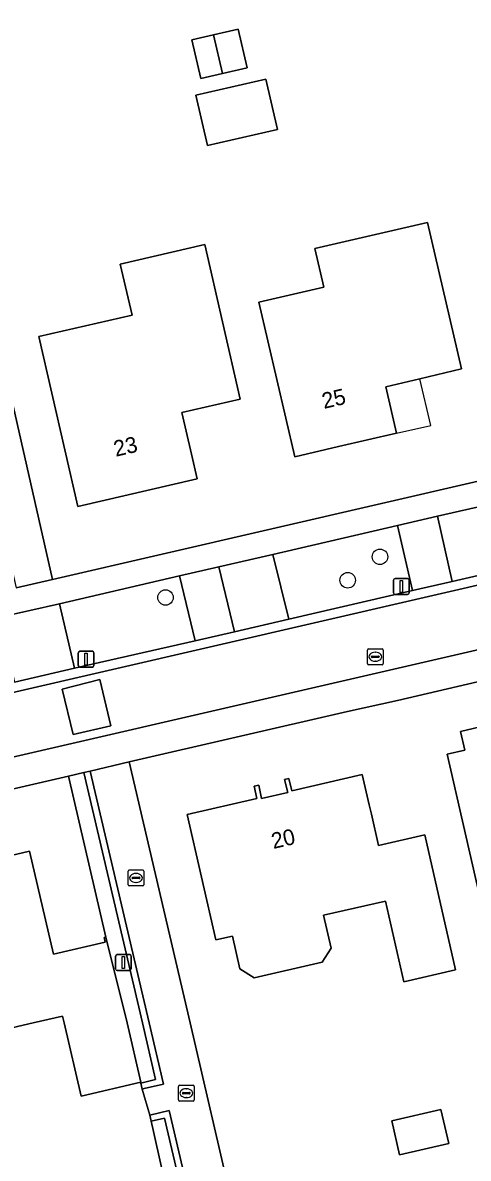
# Model space of a CAD drawing. Extents: x 156412 to 157779, y 382335 to 383768.
# Drawn here: x 156749.7 to 156777.8, y 383241.5 to 383313.1 of the extents above; entities that cross this region are included whole.
import ezdxf

# ---------------------------------------------------------------- set-up
doc = ezdxf.new("R2010")
doc.units = 0
for name, color, linetype in [('IMGEO_Berm_groen', 7, 'Continuous'), ('IMGEO_Boom', 7, 'Continuous'), ('IMGEO_Erf', 7, 'Continuous'), ('IMGEO_Groenvoorziening', 7, 'Continuous'), ('IMGEO_Kolk', 7, 'Continuous'), ('IMGEO_Lichtmast', 7, 'Continuous'), ('IMGEO_Muur', 7, 'Continuous'), ('IMGEO_Pand', 7, 'Continuous'), ('IMGEO_Pand_nummerreeks', 7, 'Continuous'), ('IMGEO_Pand_overbouw', 7, 'Continuous'), ('IMGEO_Parkeervlak_open', 7, 'Continuous'), ('IMGEO_Rijbaan_lokaal_gesloten', 7, 'Continuous'), ('IMGEO_Rijbaan_lokaal_open', 7, 'Continuous'), ('IMGEO_Rioolput', 7, 'Continuous'), ('IMGEO_Voetpad_open', 7, 'Continuous')]:
    doc.layers.add(name, color=color, linetype=linetype)

msp = doc.modelspace()

# ---------------------------------------------------------------- linework, layer by layer
at = {"layer": 'IMGEO_Berm_groen'}
for points in [[(156773.362, 383281.355), (156765.515, 383279.528), (156766.505, 383275.451), (156774.301, 383277.26)], [(156759.615, 383278.196), (156752.069, 383276.421), (156753.017, 383272.363), (156760.607, 383274.096)]]:
    msp.add_lwpolyline(points, close=True, dxfattribs=at)
at = {"layer": 'IMGEO_Boom'}
for centre in [(156772.253, 383279.385), (156770.221, 383277.908), (156758.743, 383276.82)]:
    msp.add_circle(centre, 0.489, dxfattribs=at)
at = {"layer": 'IMGEO_Erf'}
for points in [[(156745.276, 383305.89), (156751.613, 383277.957), (156819.904, 383293.743), (156818.306, 383300.676), (156814.39, 383299.795), (156815.076, 383296.874), (156807.757, 383295.154), (156804.648, 383308.649), (156813.426, 383310.679), (156814.066, 383307.912), (156816.502, 383308.476), (156813.474, 383321.659)], [(156818.365, 383222.197), (156821.291, 383253.732), (156821.811, 383259.063), (156818.249, 383259.422), (156817.081, 383264.456), (156814.276, 383263.806), (156813.598, 383266.728), (156808.598, 383265.568), (156806.679, 383273.841), (156816.423, 383276.105), (156817.101, 383273.187), (156820.312, 383273.927), (156821.986, 383266.743), (156822.413, 383267.208), (156823.304, 383277.86), (156822.466, 383281.712), (156803.236, 383277.267), (156788.213, 383273.797), (156773.352, 383270.326), (156770.203, 383269.625), (156756.463, 383266.457), (156760.292, 383249.999), (156762.97, 383238.494)], [(156746.412, 383259.958), (156750.18, 383260.825), (156751.681, 383254.344), (156754.937, 383255.099), (156754.874, 383255.388), (156754.985, 383255.415), (156752.621, 383265.563), (156717.658, 383257.492)], [(156747.91, 383222.27), (156750.201, 383222.797), (156750.426, 383221.823), (156754.491, 383222.762), (156754.265, 383223.737), (156756.692, 383224.3), (156755.648, 383228.801), (156755.348, 383228.731), (156755.275, 383229.043), (156753.44, 383237.058), (156759.06, 383238.373), (156757.754, 383244.19), (156757.279, 383245.829), (156757.19, 383246.215), (156757.18, 383246.26), (156753.424, 383245.382), (156752.35, 383249.999), (156752.251, 383250.426), (156750.412, 383249.999), (156740.992, 383247.812)]]:
    msp.add_lwpolyline(points, dxfattribs=at)
for points in [[(156763.892, 383310.211), (156762.323, 383309.849), (156760.961, 383309.534), (156760.396, 383311.978), (156761.757, 383312.292), (156763.327, 383312.655)], [(156765.797, 383306.325), (156761.385, 383305.305), (156760.65, 383308.485), (156765.061, 383309.504)], [(156775.251, 383300.469), (156777.393, 383291.227), (156774.773, 383290.613), (156772.624, 383290.109), (156773.301, 383287.177), (156769.645, 383286.335), (156766.897, 383285.696), (156764.631, 383295.436), (156768.722, 383296.388), (156768.156, 383298.823)], [(156763.454, 383289.329), (156759.766, 383288.491), (156760.379, 383285.85), (156760.74, 383284.292), (156753.222, 383282.548), (156750.755, 383293.271), (156756.632, 383294.623), (156755.892, 383297.839), (156761.213, 383299.064)], [(156793.277, 383251.892), (156787.929, 383250.653), (156787.308, 383253.332), (156785.253, 383252.856), (156784.131, 383257.697), (156778.88, 383256.481), (156776.484, 383266.937), (156777.602, 383267.206), (156777.327, 383268.384), (156781.398, 383269.336), (156781.674, 383268.158), (156784.618, 383268.816), (156784.785, 383268.094), (156785.875, 383263.388), (156790.373, 383264.43)], [(156772.171, 383261.192), (156775.072, 383261.856), (156777.023, 383253.341), (156773.768, 383252.595), (156772.602, 383257.683), (156768.703, 383256.789), (156769.176, 383254.723), (156768.613, 383253.825), (156764.324, 383252.842), (156763.426, 383253.405), (156762.953, 383255.472), (156761.919, 383255.235), (156760.107, 383263.141), (156764.498, 383264.146), (156764.337, 383264.926), (156764.625, 383264.983), (156764.79, 383264.16), (156766.445, 383264.534), (156766.238, 383265.348), (156766.515, 383265.418), (156766.712, 383264.643), (156771.143, 383265.662), (156771.583, 383263.748), (156771.72, 383263.154)], [(156772.993, 383243.84), (156776.095, 383244.551), (156776.588, 383242.398), (156773.486, 383241.688)]]:
    msp.add_lwpolyline(points, close=True, dxfattribs=at)
at = {"layer": 'IMGEO_Groenvoorziening'}
for points in [[(156753.599, 383265.789), (156752.621, 383265.563), (156754.985, 383255.415), (156756.323, 383249.999), (156757.18, 383246.26), (156757.19, 383246.215), (156758.121, 383246.43), (156757.287, 383250)], [(156765.547, 383210.281), (156766.508, 383210.53), (156758.679, 383244.003), (156757.844, 383243.81), (156757.754, 383244.19), (156759.06, 383238.373), (156760.895, 383230.358), (156762.927, 383221.274)]]:
    msp.add_lwpolyline(points, close=True, dxfattribs=at)
at = {"layer": 'IMGEO_Kolk'}
for p, q in [((156756.457, 383259.643), (156757.309, 383259.643)), ((156756.382, 383258.717), (156756.382, 383259.569)), ((156756.641, 383259.137), (156756.641, 383259.149)), ((156757.079, 383259.1), (156756.681, 383259.1)), ((156756.684, 383259.186), (156757.082, 383259.186)), ((156756.87, 383259.423), (156756.895, 383259.423)), ((156757.125, 383259.149), (156757.125, 383259.137)), ((156757.383, 383259.569), (156757.383, 383258.717)), ((156757.309, 383258.643), (156756.457, 383258.643)), ((156756.893, 383258.863), (156756.868, 383258.863)), ((156759.554, 383245.149), (156759.554, 383246.001)), ((156759.629, 383246.075), (156760.481, 383246.075)), ((156760.555, 383246.001), (156760.555, 383245.149)), ((156759.813, 383245.569), (156759.813, 383245.581)), ((156760.251, 383245.532), (156759.853, 383245.532)), ((156759.856, 383245.618), (156760.254, 383245.618)), ((156760.065, 383245.295), (156760.04, 383245.295)), ((156760.042, 383245.855), (156760.067, 383245.855)), ((156760.297, 383245.581), (156760.297, 383245.569)), ((156760.481, 383245.075), (156759.629, 383245.075))]:
    msp.add_line(p, q, dxfattribs=at)
for points in [[(156756.457, 383259.643), (156757.309, 383259.643)], [(156756.382, 383258.717), (156756.382, 383259.569)], [(156757.383, 383259.569), (156757.383, 383258.717)], [(156757.309, 383258.643), (156756.457, 383258.643)], [(156759.554, 383245.149), (156759.554, 383246.001)], [(156759.629, 383246.075), (156760.481, 383246.075)], [(156760.555, 383246.001), (156760.555, 383245.149)], [(156760.481, 383245.075), (156759.629, 383245.075)]]:
    msp.add_lwpolyline(points, dxfattribs=at)
for centre, radius, start, end in [((156756.459, 383259.567), 0.0765, 91.55205, 178.44795), ((156756.459, 383259.567), 0.0765, 91.55205, 178.44795), ((156757.307, 383259.567), 0.0765, 1.55205, 88.44795), ((156757.307, 383259.567), 0.0765, 1.55205, 88.44795), ((156756.681, 383259.146), 0.0403, 85.87752, 175.75265), ((156756.678, 383259.136), 0.0366, 178.93798, 274.71019), ((156757.082, 383259.143), 0.043, 264.86636, 352.45326), ((156757.086, 383259.148), 0.0386, 1.73085, 96.63898), ((156756.459, 383258.719), 0.0765, 181.55205, 268.44795), ((156756.459, 383258.719), 0.0765, 181.55205, 268.44795), ((156757.307, 383258.719), 0.0765, 271.55205, 358.44795), ((156757.307, 383258.719), 0.0765, 271.55205, 358.44795), ((156759.631, 383245.999), 0.0765, 91.55205, 178.44795), ((156759.631, 383245.999), 0.0765, 91.55205, 178.44795), ((156760.479, 383245.999), 0.0765, 1.55205, 88.44795), ((156760.479, 383245.999), 0.0765, 1.55205, 88.44795), ((156759.853, 383245.578), 0.0403, 85.87752, 175.75265), ((156759.85, 383245.568), 0.0366, 178.93798, 274.71019), ((156760.254, 383245.575), 0.043, 264.86636, 352.45326), ((156760.258, 383245.58), 0.0386, 1.73085, 96.63898), ((156759.631, 383245.151), 0.0765, 181.55205, 268.44795), ((156759.631, 383245.151), 0.0765, 181.55205, 268.44795), ((156760.479, 383245.151), 0.0765, 271.55205, 358.44795), ((156760.479, 383245.151), 0.0765, 271.55205, 358.44795)]:
    msp.add_arc(centre, radius, start, end, dxfattribs=at)
for centre, major_axis, ratio, start_param, end_param in [((156756.869, 383259.143), (-0.387, 0.002), 0.722429, 4.712389, 7.853982), ((156756.894, 383259.143), (-0.39, 0.002), 0.717154, 1.570796, 4.712389), ((156760.041, 383245.575), (-0.387, 0.002), 0.722429, 4.712389, 7.853982), ((156760.066, 383245.575), (-0.39, 0.002), 0.717154, 1.570796, 4.712389)]:
    msp.add_ellipse(centre, major_axis=major_axis, ratio=ratio, start_param=start_param, end_param=end_param, dxfattribs=at)
at = {"layer": 'IMGEO_Lichtmast'}
for p, q in [((156773.109, 383277.113), (156773.109, 383277.913)), ((156773.109, 383277.913), (156773.109, 383277.113)), ((156773.209, 383278.013), (156773.999, 383278.013)), ((156773.999, 383278.013), (156773.209, 383278.013)), ((156774.099, 383277.913), (156774.099, 383277.113)), ((156774.099, 383277.113), (156774.099, 383277.913)), ((156773.999, 383277.013), (156773.209, 383277.013)), ((156773.209, 383277.013), (156773.999, 383277.013)), ((156753.246, 383272.534), (156753.246, 383273.334)), ((156753.246, 383273.334), (156753.246, 383272.534)), ((156753.346, 383273.434), (156754.136, 383273.434)), ((156754.136, 383273.434), (156753.346, 383273.434)), ((156754.236, 383273.334), (156754.236, 383272.534)), ((156754.236, 383272.534), (156754.236, 383273.334)), ((156754.136, 383272.434), (156753.346, 383272.434)), ((156753.346, 383272.434), (156754.136, 383272.434)), ((156755.599, 383253.407), (156755.599, 383254.207)), ((156755.599, 383254.207), (156755.599, 383253.407)), ((156755.699, 383254.307), (156756.489, 383254.307)), ((156756.489, 383254.307), (156755.699, 383254.307)), ((156756.589, 383254.207), (156756.589, 383253.407)), ((156756.589, 383253.407), (156756.589, 383254.207)), ((156756.489, 383253.307), (156755.699, 383253.307)), ((156755.699, 383253.307), (156756.489, 383253.307))]:
    msp.add_line(p, q, dxfattribs=at)
for points in [[(156773.529, 383277.888), (156773.679, 383277.888), (156773.679, 383277.138), (156773.529, 383277.138), (156773.529, 383277.888)], [(156753.666, 383273.309), (156753.816, 383273.309), (156753.816, 383272.559), (156753.666, 383272.559), (156753.666, 383273.309)], [(156756.019, 383254.182), (156756.169, 383254.182), (156756.169, 383253.432), (156756.019, 383253.432), (156756.019, 383254.182)]]:
    msp.add_lwpolyline(points, dxfattribs=at)
for centre, start, end in [((156773.209, 383277.913), 90, 180), ((156773.209, 383277.913), 90, 180), ((156773.999, 383277.913), 0, 90), ((156773.999, 383277.913), 360, 90), ((156773.209, 383277.113), 180, 270), ((156773.209, 383277.113), 180, 270), ((156773.999, 383277.113), 270, 0), ((156773.999, 383277.113), 270, 0), ((156753.346, 383273.334), 90, 180), ((156753.346, 383273.334), 90, 180), ((156754.136, 383273.334), 0, 90), ((156754.136, 383273.334), 360, 90), ((156753.346, 383272.534), 180, 270), ((156753.346, 383272.534), 180, 270), ((156754.136, 383272.534), 270, 0), ((156754.136, 383272.534), 270, 0), ((156755.699, 383254.207), 90, 180), ((156755.699, 383254.207), 90, 180), ((156756.489, 383254.207), 0, 90), ((156756.489, 383254.207), 360, 90), ((156755.699, 383253.407), 180, 270), ((156755.699, 383253.407), 180, 270), ((156756.489, 383253.407), 270, 0), ((156756.489, 383253.407), 270, 0)]:
    msp.add_arc(centre, 0.1, start, end, dxfattribs=at)
at = {"layer": 'IMGEO_Muur'}
for points in [[(156757.704, 383250), (156753.99, 383265.872), (156753.599, 383265.789), (156757.287, 383250), (156758.121, 383246.43), (156757.19, 383246.215), (156757.279, 383245.829), (156757.405, 383245.859), (156758.608, 383246.138)], [(156758.983, 383244.474), (156757.754, 383244.19), (156757.844, 383243.81), (156758.679, 383244.003), (156766.508, 383210.53), (156765.547, 383210.281), (156765.639, 383209.896), (156766.972, 383210.25)]]:
    msp.add_lwpolyline(points, close=True, dxfattribs=at)
at = {"layer": 'IMGEO_Pand'}
for points in [[(156762.323, 383309.849), (156763.892, 383310.211), (156763.327, 383312.655), (156761.757, 383312.292)], [(156762.323, 383309.849), (156761.757, 383312.292), (156760.396, 383311.978), (156760.961, 383309.534)], [(156760.65, 383308.485), (156761.385, 383305.305), (156765.797, 383306.325), (156765.061, 383309.504)], [(156773.301, 383287.177), (156772.624, 383290.109), (156774.773, 383290.613), (156777.393, 383291.227), (156775.251, 383300.469), (156768.156, 383298.823), (156768.722, 383296.388), (156764.631, 383295.436), (156766.897, 383285.696), (156769.645, 383286.335)], [(156760.379, 383285.85), (156759.766, 383288.491), (156763.454, 383289.329), (156761.213, 383299.064), (156755.892, 383297.839), (156756.632, 383294.623), (156750.755, 383293.271), (156753.222, 383282.548), (156760.74, 383284.292)], [(156790.373, 383264.43), (156785.875, 383263.388), (156784.785, 383268.094), (156784.618, 383268.816), (156781.674, 383268.158), (156781.398, 383269.336), (156777.327, 383268.384), (156777.602, 383267.206), (156776.484, 383266.937), (156778.88, 383256.481), (156784.131, 383257.697), (156785.253, 383252.856), (156787.308, 383253.332), (156787.929, 383250.653), (156793.277, 383251.892)], [(156772.171, 383261.192), (156771.72, 383263.154), (156771.583, 383263.748), (156771.143, 383265.662), (156766.712, 383264.643), (156766.515, 383265.418), (156766.238, 383265.348), (156766.445, 383264.534), (156764.79, 383264.16), (156764.625, 383264.983), (156764.337, 383264.926), (156764.498, 383264.146), (156760.107, 383263.141), (156761.919, 383255.235), (156762.953, 383255.472), (156763.426, 383253.405), (156764.324, 383252.842), (156768.613, 383253.825), (156769.176, 383254.723), (156768.703, 383256.789), (156772.602, 383257.683), (156773.768, 383252.595), (156777.023, 383253.341), (156775.072, 383261.856)], [(156757.18, 383246.26), (156756.323, 383249.999), (156754.985, 383255.415), (156754.874, 383255.388), (156754.937, 383255.099), (156751.681, 383254.344), (156750.18, 383260.825), (156746.412, 383259.958), (156745.749, 383259.806), (156745.867, 383259.29), (156743.135, 383258.657), (156743.015, 383259.174), (156742.35, 383259.019), (156738.59, 383258.146), (156740.483, 383249.999), (156740.992, 383247.812), (156750.412, 383249.999), (156752.251, 383250.426), (156752.35, 383249.999), (156753.424, 383245.382)], [(156772.993, 383243.84), (156773.486, 383241.688), (156776.588, 383242.398), (156776.095, 383244.551)]]:
    msp.add_lwpolyline(points, close=True, dxfattribs=at)
at = {"layer": 'IMGEO_Pand_overbouw'}
msp.add_lwpolyline([(156772.624, 383290.109), (156773.301, 383287.177), (156775.451, 383287.672), (156774.773, 383290.613)], close=True, dxfattribs=at)
at = {"layer": 'IMGEO_Parkeervlak_open'}
for points in [[(156776.813, 383277.829), (156775.885, 383281.939), (156773.362, 383281.355), (156774.301, 383277.26)], [(156760.607, 383274.096), (156763.095, 383274.665), (156762.109, 383278.761), (156759.615, 383278.196)]]:
    msp.add_lwpolyline(points, close=True, dxfattribs=at)
at = {"layer": 'IMGEO_Rijbaan_lokaal_gesloten'}
for points in [[(156824.644, 383288.263), (156822.376, 383287.733), (156794.133, 383281.227), (156716.377, 383263.265), (156717.235, 383259.398), (156824.071, 383284.073), (156825.488, 383284.284)], [(156755.303, 383268.728), (156752.915, 383268.182), (156752.227, 383271.049), (156754.608, 383271.646)]]:
    msp.add_lwpolyline(points, close=True, dxfattribs=at)
at = {"layer": 'IMGEO_Rijbaan_lokaal_open'}
msp.add_lwpolyline([(156716.377, 383263.265), (156794.133, 383281.227), (156822.376, 383287.733), (156822.234, 383288.342), (156813.799, 383286.367), (156810.602, 383285.631), (156807.512, 383284.925), (156804.332, 383284.186), (156796.418, 383282.389), (156794.038, 383281.812), (156790.755, 383281.053), (156782.783, 383279.21), (156780.261, 383278.626), (156776.813, 383277.829), (156774.301, 383277.26), (156766.505, 383275.451), (156763.095, 383274.665), (156760.607, 383274.096), (156753.017, 383272.363), (156749.231, 383271.486)], dxfattribs=at)
for points in [[(156779.309, 383282.73), (156775.885, 383281.939), (156776.813, 383277.829), (156780.261, 383278.626)], [(156765.515, 383279.528), (156762.109, 383278.761), (156763.095, 383274.665), (156766.505, 383275.451)], [(156752.915, 383268.182), (156755.303, 383268.728), (156754.608, 383271.646), (156752.227, 383271.049)]]:
    msp.add_lwpolyline(points, close=True, dxfattribs=at)
at = {"layer": 'IMGEO_Rioolput'}
for p, q in [((156771.46, 383272.659), (156771.46, 383273.511)), ((156771.535, 383273.585), (156772.387, 383273.585)), ((156771.948, 383273.365), (156771.973, 383273.365)), ((156772.461, 383273.511), (156772.461, 383272.659)), ((156772.387, 383272.585), (156771.535, 383272.585)), ((156771.719, 383273.079), (156771.719, 383273.091)), ((156772.157, 383273.042), (156771.759, 383273.042)), ((156771.762, 383273.128), (156772.16, 383273.128)), ((156771.971, 383272.805), (156771.946, 383272.805)), ((156772.203, 383273.091), (156772.203, 383273.079))]:
    msp.add_line(p, q, dxfattribs=at)
for points in [[(156771.46, 383272.659), (156771.46, 383273.511)], [(156771.535, 383273.585), (156772.387, 383273.585)], [(156772.461, 383273.511), (156772.461, 383272.659)], [(156772.387, 383272.585), (156771.535, 383272.585)]]:
    msp.add_lwpolyline(points, dxfattribs=at)
for centre, radius, start, end in [((156771.537, 383273.509), 0.0765, 91.55205, 178.44795), ((156771.537, 383273.509), 0.0765, 91.55205, 178.44795), ((156772.385, 383273.509), 0.0765, 1.55205, 88.44795), ((156772.385, 383273.509), 0.0765, 1.55205, 88.44795), ((156771.537, 383272.661), 0.0765, 181.55205, 268.44795), ((156771.537, 383272.661), 0.0765, 181.55205, 268.44795), ((156771.759, 383273.088), 0.0403, 85.87752, 175.75265), ((156771.756, 383273.078), 0.0366, 178.93798, 274.71019), ((156772.16, 383273.085), 0.043, 264.86636, 352.45326), ((156772.164, 383273.09), 0.0386, 1.73085, 96.63898), ((156772.385, 383272.661), 0.0765, 271.55205, 358.44795), ((156772.385, 383272.661), 0.0765, 271.55205, 358.44795)]:
    msp.add_arc(centre, radius, start, end, dxfattribs=at)
for centre, major_axis, ratio, start_param, end_param in [((156771.947, 383273.085), (-0.387, 0.002), 0.722429, 4.712389, 7.853982), ((156771.972, 383273.085), (-0.39, 0.002), 0.717154, 1.570796, 4.712389)]:
    msp.add_ellipse(centre, major_axis=major_axis, ratio=ratio, start_param=start_param, end_param=end_param, dxfattribs=at)
at = {"layer": 'IMGEO_Voetpad_open'}
for points in [[(156745.276, 383305.89), (156745.193, 383306.241), (156744.679, 383308.429), (156742.446, 383318.061), (156739.783, 383329.742), (156739.864, 383329.761), (156738.827, 383333.624), (156736.477, 383333.123), (156741.913, 383309.641), (156741.51, 383309.548), (156740.544, 383309.326), (156740.948, 383307.572), (156740.993, 383307.377), (156742.364, 383307.694), (156744.622, 383297.941), (156743.347, 383297.63), (156743.608, 383296.488), (156744.888, 383296.787), (156749.332, 383277.43), (156751.613, 383277.957)], [(156752.069, 383276.421), (156748.309, 383275.578), (156749.231, 383271.486), (156753.017, 383272.363)], [(156762.97, 383238.494), (156760.292, 383249.999), (156756.463, 383266.457), (156753.99, 383265.872), (156757.704, 383250), (156758.608, 383246.138), (156757.405, 383245.859), (156757.279, 383245.829), (156757.754, 383244.19), (156758.983, 383244.474), (156766.972, 383210.25), (156769.441, 383210.846)]]:
    msp.add_lwpolyline(points, close=True, dxfattribs=at)
for points in [[(156748.309, 383275.578), (156752.069, 383276.421), (156759.615, 383278.196), (156762.109, 383278.761), (156765.515, 383279.528), (156773.362, 383281.355), (156775.885, 383281.939), (156779.309, 383282.73), (156781.834, 383283.314), (156789.764, 383285.156), (156793.094, 383285.927), (156795.492, 383286.483), (156803.35, 383288.284), (156806.567, 383289.032), (156809.658, 383289.74), (156812.865, 383290.478), (156821.285, 383292.429), (156820.926, 383293.979), (156819.904, 383293.743), (156751.613, 383277.957), (156749.332, 383277.43)], [(156717.658, 383257.492), (156752.621, 383265.563), (156753.599, 383265.789), (156753.99, 383265.872), (156756.463, 383266.457), (156770.203, 383269.625), (156773.352, 383270.326), (156788.213, 383273.797), (156803.236, 383277.267), (156822.466, 383281.712), (156822.66, 383281.759), (156824.221, 383282.135), (156825.167, 383282.374), (156824.071, 383284.073), (156717.235, 383259.398)]]:
    msp.add_lwpolyline(points, dxfattribs=at)

# ---------------------------------------------------------------- texts
at = {"layer": 'IMGEO_Pand_nummerreeks'}
for s, rotation, p in [('25', 13.0176, (156768.725, 383288.706)), ('23', 13.06176, (156755.607, 383285.688)), ('20', 12.72539, (156765.537, 383260.967))]:
    msp.add_text(s, height=1, rotation=rotation, dxfattribs=at).set_placement(p)

doc.saveas('drawing.dxf')
